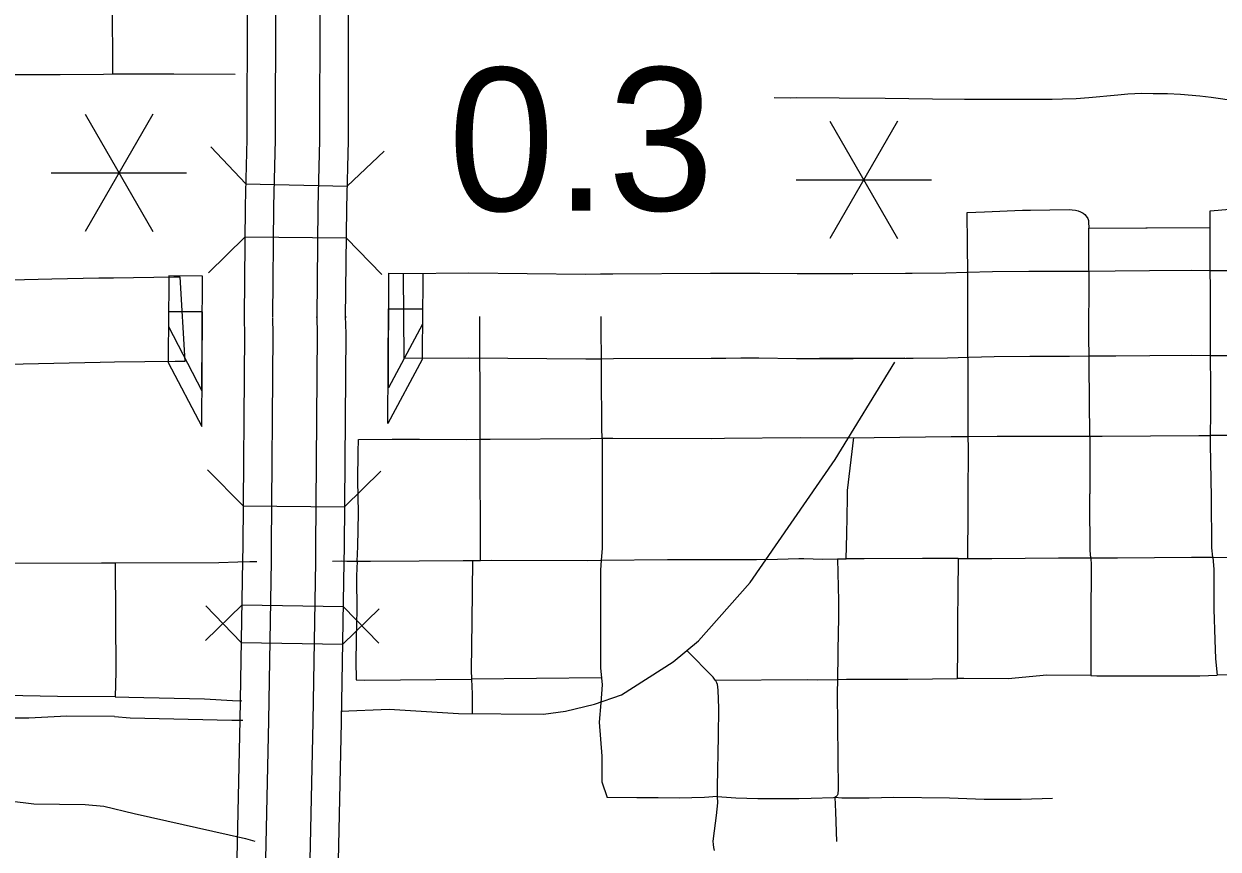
# Model space of a CAD drawing. Extents: x -19 to 366, y -4 to 359.
# Drawn here: x 155.59 to 156.258, y 191.745 to 192.207 of the extents above; entities that cross this region are included whole.
import ezdxf

# ---------------------------------------------------------------- set-up
doc = ezdxf.new("R2010")
doc.units = 0
for name, color, linetype in [('R_Border Prem', 7, 'Continuous'), ('R_Contour Annot', 7, 'Continuous'), ('R_Draft', 7, 'Continuous'), ('R_Exist Surface Annot', 7, 'Continuous'), ('R_Striping', 7, 'Continuous'), ('R_Water', 7, 'Continuous'), ('R_Xsect Slope', 7, 'Continuous'), ('Sheet Fence', 7, 'Continuous'), ('T_Vehicle Path Lt Minor', 7, 'Continuous')]:
    doc.layers.add(name, color=color, linetype=linetype)

msp = doc.modelspace()

# ---------------------------------------------------------------- linework, layer by layer
at = {"layer": 'R_Border Prem'}
msp.add_lwpolyline([(155.41341, 191.79886), (155.47122, 191.78952), (155.51657, 191.78037), (155.59544, 191.77073), (155.62404, 191.77038), (155.63466, 191.76932), (155.65155, 191.76527), (155.71379, 191.75132), (155.71902, 191.74984)], dxfattribs=at)
at = {"layer": 'R_Contour Annot'}
msp.add_line((156.08291, 192.02013), (156.03502, 192.01996), dxfattribs=at)
at = {"layer": 'R_Draft'}
for p, q in [((155.63997, 192.06517), (155.67378, 192.06562)), ((155.9125, 192.06716), (155.9125, 192.06716)), ((155.9823, 192.06756), (155.98229, 192.06756)), ((156.0017, 192.0676), (156.00145, 192.0676)), ((156.08313, 192.06748), (156.05358, 192.06729)), ((156.05358, 192.06729), (156.05376, 192.06729)), ((156.08313, 192.06748), (156.08313, 192.06748)), ((156.11751, 192.06803), (156.11751, 192.06803)), ((156.1522, 192.06866), (156.15218, 192.06866)), ((156.18575, 192.06873), (156.18574, 192.06873)), ((156.21968, 192.06896), (156.21968, 192.06896)), ((156.25404, 192.06906), (156.25406, 192.06906)), ((155.6744, 192.01828), (155.6406, 192.01783)), ((155.67988, 192.01835), (155.6744, 192.01828)), ((156.0539, 192.01994), (156.08345, 192.02014))]:
    msp.add_line(p, q, dxfattribs=at)
for points in [[(156.25406, 192.06906), (156.24309, 192.06913), (156.21968, 192.06896)], [(155.57434, 192.0647), (155.58245, 192.06396), (155.60546, 192.06448)], [(155.60546, 192.06448), (155.63174, 192.06507), (155.63997, 192.06517)], [(155.67378, 192.06562), (155.67718, 192.06566), (155.67988, 192.01835)], [(155.9125, 192.06716), (155.90421, 192.06705), (155.83891, 192.0677), (155.80208, 192.06743), (155.80242, 192.02008)], [(155.98229, 192.06756), (155.97409, 192.0675), (155.91936, 192.06725), (155.9125, 192.06716)], [(156.00145, 192.0676), (155.99089, 192.06763), (155.9823, 192.06756)], [(156.05376, 192.06729), (156.0225, 192.06732), (156.0017, 192.0676)], [(156.11751, 192.06803), (156.10581, 192.06774), (156.08704, 192.06751), (156.08313, 192.06748)], [(156.15218, 192.06866), (156.13188, 192.0684), (156.11751, 192.06803)], [(156.18574, 192.06873), (156.17484, 192.06866), (156.15315, 192.06867), (156.1522, 192.06866)], [(156.21968, 192.06896), (156.20054, 192.06882), (156.18575, 192.06873)], [(156.32107, 192.06895), (156.31407, 192.06901), (156.2626, 192.06901), (156.25404, 192.06906)], [(155.60652, 192.01714), (155.58082, 192.01656), (155.57003, 192.01755)], [(155.6406, 192.01783), (155.63259, 192.01773), (155.60652, 192.01714)], [(155.80242, 192.02008), (155.83884, 192.02035), (155.9043, 192.01969), (155.91315, 192.01982)], [(155.91315, 192.01982), (155.91979, 192.01991), (155.97437, 192.02016), (155.98264, 192.02022)], [(155.98264, 192.02022), (155.991, 192.02028), (156.00107, 192.02025)], [(156.00107, 192.02025), (156.02216, 192.01997), (156.0539, 192.01994)], [(156.08345, 192.02014), (156.08749, 192.02016), (156.1067, 192.02039), (156.11872, 192.0207)], [(156.11872, 192.0207), (156.13279, 192.02106), (156.15277, 192.02132)], [(156.15277, 192.02132), (156.15342, 192.02132), (156.17498, 192.02131), (156.18605, 192.02138)], [(156.18605, 192.02138), (156.20086, 192.02147), (156.22002, 192.02161)], [(156.22002, 192.02161), (156.24312, 192.02178), (156.25377, 192.02171)], [(156.25377, 192.02171), (156.26246, 192.02166), (156.31387, 192.02167), (156.32066, 192.02161)]]:
    msp.add_lwpolyline(points, dxfattribs=at)
at = {"layer": 'R_Exist Surface Annot'}
for p, q in [((155.71309, 192.04321), (155.7131, 192.04224)), ((155.75381, 192.04283), (155.75381, 192.04324)), ((155.7699, 192.04364), (155.76991, 192.04268)), ((155.71077, 191.81759), (155.71077, 191.81773)), ((155.75148, 191.81691), (155.75148, 191.81685))]:
    msp.add_line(p, q, dxfattribs=at)
for points in [[(155.71526, 192.31549), (155.71519, 192.30331), (155.7152, 192.30304), (155.71503, 192.256), (155.71494, 192.2439), (155.71475, 192.21698), (155.71461, 192.14273), (155.71367, 192.10534), (155.71309, 192.04321)], [(155.72919, 192.04306), (155.72977, 192.10506), (155.73071, 192.14251), (155.73085, 192.21691), (155.73104, 192.24379), (155.73113, 192.25591), (155.73129, 192.30325), (155.73129, 192.3035), (155.73136, 192.31539)], [(155.75598, 192.31523), (155.75591, 192.30379), (155.75592, 192.30357), (155.75575, 192.25578), (155.75566, 192.24361), (155.75547, 192.2168), (155.75533, 192.14218), (155.75439, 192.10464), (155.75381, 192.04283)], [(155.76991, 192.04268), (155.77048, 192.10436), (155.77143, 192.14196), (155.77157, 192.21673), (155.77176, 192.2435), (155.77185, 192.25569), (155.77202, 192.30378), (155.77201, 192.30398), (155.77208, 192.31513)], [(155.72686, 191.81732), (155.72834, 191.90658), (155.72845, 191.91485), (155.72941, 192.03366), (155.72919, 192.04264)], [(155.75381, 192.04324), (155.75404, 192.03386), (155.75307, 191.91459), (155.75296, 191.90622), (155.75148, 191.81691)], [(155.76758, 191.81665), (155.76906, 191.90598), (155.76917, 191.91442), (155.77014, 192.03399), (155.7699, 192.04364)], [(155.7131, 192.04224), (155.71331, 192.03352), (155.71235, 191.91502), (155.71224, 191.90682), (155.71077, 191.81759)], [(155.71077, 191.81773), (155.70237, 191.43)], [(155.71847, 191.42965), (155.72686, 191.81738)], [(155.75148, 191.81685), (155.74308, 191.42911)], [(155.75918, 191.42877), (155.76757, 191.8165)]]:
    msp.add_lwpolyline(points, dxfattribs=at)
at = {"layer": 'R_Striping'}
for points in [[(155.6397, 192.1792), (155.63966, 192.18616), (155.6393, 192.24077), (155.63925, 192.24723)], [(155.57157, 192.17889), (155.60089, 192.17892), (155.60515, 192.17894)], [(155.60515, 192.17894), (155.61019, 192.17896), (155.63432, 192.17917), (155.6397, 192.1792)], [(155.6397, 192.1792), (155.66823, 192.17935), (155.67373, 192.17931)], [(155.67373, 192.17931), (155.70808, 192.17905)], [(156.00974, 192.16597), (156.01868, 192.16591), (156.0222, 192.16598), (156.04606, 192.16577), (156.07186, 192.16561), (156.09825, 192.1653), (156.11625, 192.16519), (156.13816, 192.16516), (156.15083, 192.16514), (156.16539, 192.1652), (156.17101, 192.16527), (156.17879, 192.16557), (156.1859, 192.16601), (156.20213, 192.16756), (156.20766, 192.16806), (156.21553, 192.16854), (156.22183, 192.16834), (156.22984, 192.16821), (156.23714, 192.16797), (156.24795, 192.16693), (156.25432, 192.16615), (156.26845, 192.1642)], [(156.11775, 192.10164), (156.12735, 192.10214), (156.14878, 192.10294), (156.15319, 192.103)], [(156.15319, 192.103), (156.1748, 192.10329), (156.17658, 192.10321), (156.17829, 192.10302), (156.17982, 192.10263), (156.18123, 192.10208), (156.18268, 192.10128), (156.18353, 192.10057), (156.18431, 192.09957), (156.18518, 192.09828), (156.18561, 192.09729), (156.18571, 192.09642), (156.18574, 192.09298)], [(156.25366, 192.0933), (156.25367, 192.09932), (156.25381, 192.10258), (156.26467, 192.10363), (156.27584, 192.10384), (156.292, 192.10369), (156.31135, 192.1035), (156.32089, 192.10287)], [(156.11811, 192.04437), (156.11807, 192.0671), (156.11794, 192.08418), (156.11775, 192.10164)], [(156.18574, 192.09298), (156.21774, 192.09313), (156.21842, 192.09313)], [(156.1859, 192.04506), (156.18592, 192.05148), (156.18578, 192.08687), (156.18574, 192.09298)], [(156.21842, 192.09313), (156.25366, 192.0933)], [(156.25391, 192.04539), (156.25386, 192.05079), (156.25369, 192.07788), (156.25364, 192.09009), (156.25366, 192.0933)], [(155.84527, 191.97475), (155.84526, 191.98171), (155.84506, 192.04351)], [(155.91337, 191.97529), (155.91335, 191.98085), (155.91282, 192.04349)], [(156.11834, 191.97636), (156.11827, 191.98366), (156.11828, 192.00627), (156.11812, 192.0338), (156.11811, 192.04437)], [(156.18631, 191.97654), (156.18587, 192.03646), (156.1859, 192.04506)], [(156.25394, 191.9769), (156.25419, 191.98921), (156.25399, 192.037), (156.25391, 192.04539)], [(155.76723, 191.82263), (155.7942, 191.82378), (155.83312, 191.8213), (155.8807, 191.82091), (155.89288, 191.82259), (155.90918, 191.82653), (155.92436, 191.83178), (155.95321, 191.85015), (155.96745, 191.86196), (155.99624, 191.89454), (156.04387, 191.96344), (156.07716, 192.01798)], [(155.98193, 191.97533), (156.02436, 191.97582), (156.05128, 191.97558)], [(156.05071, 191.94216), (156.0508, 191.94607), (156.05424, 191.97566)], [(156.05131, 191.97563), (156.10875, 191.97633), (156.11834, 191.97636)], [(156.11831, 191.94254), (156.1184, 191.96971), (156.11834, 191.97636)], [(156.11834, 191.97636), (156.13457, 191.97642), (156.1757, 191.9765), (156.18631, 191.97654)], [(156.18631, 191.97654), (156.19334, 191.97657), (156.24731, 191.9769), (156.25394, 191.9769)], [(156.18631, 191.97654), (156.18634, 191.97389), (156.18641, 191.94719), (156.18643, 191.94413)], [(156.25513, 191.90876), (156.25459, 191.91408), (156.25443, 191.94238), (156.25385, 191.97195), (156.25394, 191.9769)], [(156.32137, 191.97686), (156.31064, 191.9769), (156.25394, 191.9769)], [(155.77633, 191.90655), (155.77666, 191.91472), (155.77709, 191.93365), (155.77681, 191.95176), (155.77697, 191.96749), (155.77714, 191.9746)], [(155.77714, 191.9746), (155.79591, 191.97488), (155.81131, 191.9748)], [(155.81131, 191.9748), (155.83774, 191.97467), (155.84527, 191.97475)], [(155.84527, 191.97475), (155.85081, 191.97481), (155.90684, 191.97522), (155.91337, 191.97529)], [(155.84531, 191.90697), (155.84527, 191.97475)], [(155.91337, 191.97529), (155.91342, 191.9136), (155.91297, 191.90705)], [(155.91337, 191.97529), (155.91941, 191.97535), (155.97462, 191.97524), (155.98193, 191.97533)], [(156.05001, 191.90781), (156.05045, 191.92159), (156.05051, 191.93143), (156.05071, 191.94216)], [(156.11809, 191.90809), (156.1183, 191.93442), (156.11831, 191.94254)], [(156.1869, 191.90841), (156.18666, 191.91243), (156.18645, 191.9395), (156.18643, 191.94413)], [(156.1869, 191.90841), (156.20185, 191.90841), (156.24321, 191.90883), (156.25513, 191.90876)], [(156.25513, 191.90876), (156.25583, 191.90194), (156.25585, 191.8796), (156.25632, 191.86246), (156.25673, 191.85183), (156.25769, 191.84264)], [(156.25513, 191.90876), (156.26671, 191.90868), (156.28701, 191.90864)], [(155.57275, 191.90568), (155.5823, 191.90549), (155.63331, 191.90563), (155.64091, 191.90566)], [(155.64091, 191.90566), (155.69891, 191.90583), (155.70956, 191.90615)], [(155.64091, 191.90566), (155.64127, 191.84456), (155.641, 191.83061)], [(155.70956, 191.90615), (155.7163, 191.90636), (155.72017, 191.90638)], [(155.76245, 191.9066), (155.76752, 191.90663), (155.7706, 191.9066), (155.77633, 191.90655)], [(155.77633, 191.90655), (155.77601, 191.8983), (155.77612, 191.87793), (155.77601, 191.87285)], [(155.77633, 191.90655), (155.78382, 191.90649), (155.811, 191.90671)], [(155.811, 191.90671), (155.83565, 191.90691), (155.84084, 191.90694)], [(155.84084, 191.90694), (155.84048, 191.87277)], [(155.84084, 191.90694), (155.84531, 191.90697)], [(155.84531, 191.90697), (155.85173, 191.90701), (155.90525, 191.90697), (155.91297, 191.90705)], [(155.91297, 191.90705), (155.91259, 191.90159), (155.9126, 191.84658), (155.91307, 191.84116)], [(155.91297, 191.90705), (155.9501, 191.90744), (155.9739, 191.90744)], [(155.9739, 191.90744), (155.9883, 191.90745), (155.99983, 191.90754)], [(155.99983, 191.90754), (156.01167, 191.90764), (156.02347, 191.90812), (156.02629, 191.90802)], [(156.02629, 191.90802), (156.03675, 191.90774), (156.04513, 191.90778)], [(156.04513, 191.90778), (156.05001, 191.90781)], [(156.04513, 191.90778), (156.04564, 191.8844), (156.04564, 191.87257)], [(156.11269, 191.90808), (156.09275, 191.90804), (156.06009, 191.90786), (156.05001, 191.90781)], [(156.11269, 191.90808), (156.11251, 191.88883), (156.11241, 191.87385)], [(156.11269, 191.90808), (156.11809, 191.90809)], [(156.11809, 191.90809), (156.13156, 191.90811), (156.1689, 191.9084), (156.1869, 191.90841)], [(156.1869, 191.90841), (156.18714, 191.90436), (156.18694, 191.8739)], [(155.77601, 191.87285), (155.77554, 191.85077), (155.77586, 191.84007)], [(155.84048, 191.87277), (155.84021, 191.84558), (155.84041, 191.84051)], [(156.04564, 191.87257), (156.04562, 191.8683), (156.04511, 191.84035)], [(156.11241, 191.87385), (156.11231, 191.85814), (156.11212, 191.84082)], [(156.18694, 191.8739), (156.1869, 191.86665), (156.18688, 191.84248)], [(155.97667, 191.84), (155.97551, 191.84158), (155.96093, 191.85646)], [(156.18688, 191.84248), (156.1623, 191.84266), (156.14062, 191.8406), (156.11579, 191.84085), (156.11212, 191.84082)], [(156.18688, 191.84248), (156.19034, 191.84245), (156.21675, 191.84245), (156.2479, 191.84243), (156.25769, 191.84264)], [(156.32342, 191.84263), (156.30877, 191.84282), (156.26711, 191.84284), (156.25769, 191.84264)], [(155.77586, 191.84007), (155.78055, 191.83997), (155.84041, 191.84051)], [(155.91307, 191.84116), (155.84041, 191.84051)], [(155.84041, 191.84051), (155.8407, 191.83233), (155.84074, 191.82141)], [(155.91307, 191.84116), (155.91337, 191.83741), (155.91264, 191.82724)], [(155.97667, 191.84), (156.02841, 191.8403), (156.03382, 191.84012), (156.04511, 191.84035)], [(155.97667, 191.84), (155.97685, 191.83975), (155.97738, 191.83867), (155.97776, 191.83763), (155.97805, 191.83599), (155.97822, 191.83434), (155.97856, 191.82431), (155.97837, 191.80859), (155.97787, 191.78027), (155.9778, 191.77686), (155.97791, 191.77473)], [(156.04511, 191.84035), (156.04496, 191.8327), (156.04517, 191.81466), (156.04545, 191.77888), (156.04535, 191.77609), (156.04492, 191.77545), (156.04436, 191.7749), (156.04374, 191.77446)], [(156.04511, 191.84035), (156.05015, 191.84045), (156.08449, 191.84056), (156.11212, 191.84082)], [(155.64099, 191.83061), (155.60859, 191.8307), (155.57955, 191.83126), (155.56633, 191.8323)], [(155.64099, 191.83061), (155.64853, 191.83049), (155.69095, 191.8295), (155.70656, 191.82858), (155.71175, 191.82838)], [(155.91264, 191.82724), (155.91187, 191.81635), (155.91331, 191.7974), (155.91325, 191.78294), (155.91628, 191.77431)], [(155.64048, 191.81957), (155.61384, 191.81983), (155.59267, 191.8187), (155.57854, 191.81865)], [(155.64048, 191.81957), (155.64931, 191.81884), (155.70622, 191.81752), (155.71235, 191.81746)], [(155.97791, 191.77473), (155.97075, 191.77424), (155.95655, 191.7738), (155.94485, 191.77408), (155.93293, 191.77408), (155.91628, 191.77431)], [(155.97791, 191.77473), (155.97794, 191.77133), (155.97718, 191.76427), (155.97609, 191.75557), (155.97537, 191.74983), (155.97549, 191.74795), (155.97576, 191.74623), (155.97616, 191.74453)], [(155.97791, 191.77473), (155.98823, 191.7741), (156.00061, 191.77378), (156.00894, 191.77378), (156.02344, 191.77363), (156.0304, 191.77382), (156.04301, 191.77417), (156.04374, 191.77446)], [(156.04374, 191.77446), (156.04413, 191.76622), (156.04457, 191.74971)], [(156.04374, 191.77446), (156.04766, 191.77405), (156.06286, 191.77409), (156.07671, 191.77441), (156.10793, 191.77411), (156.12733, 191.77332), (156.13377, 191.77324), (156.14798, 191.77341), (156.16558, 191.77388)]]:
    msp.add_lwpolyline(points, dxfattribs=at)
at = {"layer": 'R_Water'}
for p, q in [((155.71398, 192.11777), (155.6944, 192.13835)), ((155.77078, 192.11634), (155.79137, 192.13592)), ((155.71398, 192.11777), (155.77078, 192.11634)), ((155.71351, 192.0878), (155.69323, 192.0679)), ((155.77032, 192.08727), (155.71351, 192.0878)), ((155.77032, 192.08727), (155.79022, 192.06699)), ((155.71253, 191.93744), (155.69261, 191.95769)), ((155.76935, 191.93698), (155.7896, 191.9569)), ((155.71253, 191.93744), (155.76935, 191.93698)), ((155.71183, 191.88193), (155.69141, 191.86218)), ((155.76864, 191.88099), (155.71183, 191.88193)), ((155.71149, 191.86109), (155.69173, 191.88151)), ((155.7683, 191.86015), (155.78872, 191.8799)), ((155.76864, 191.88099), (155.7884, 191.86057)), ((155.71149, 191.86109), (155.7683, 191.86015))]:
    msp.add_line(p, q, dxfattribs=at)
at = {"layer": 'R_Xsect Slope'}
for p, q in [((155.67088, 192.0662), (155.67072, 192.03779)), ((155.68981, 192.06609), (155.67088, 192.0662)), ((155.68946, 192.00189), (155.68981, 192.06609)), ((155.79383, 192.0035), (155.79416, 192.06771)), ((155.79416, 192.06771), (155.8131, 192.06761)), ((155.8131, 192.06761), (155.81295, 192.0392)), ((155.67076, 192.04617), (155.67061, 192.01776)), ((155.6897, 192.04607), (155.67076, 192.04617)), ((155.68935, 191.98186), (155.6897, 192.04607)), ((155.79355, 191.98364), (155.79388, 192.04785)), ((155.79388, 192.04785), (155.81282, 192.04775)), ((155.81282, 192.04775), (155.81267, 192.01934)), ((155.67072, 192.03779), (155.68946, 192.00189)), ((155.81295, 192.0392), (155.79383, 192.0035)), ((155.67061, 192.01776), (155.68935, 191.98186)), ((155.81267, 192.01934), (155.79355, 191.98364))]:
    msp.add_line(p, q, dxfattribs=at)
at = {"layer": 'Sheet Fence'}
for points in [[(156.50946, 189.3937), (156.44759, 191.65634), (156.2114, 200.27623), (155.97446, 208.89626), (155.73678, 217.51643), (155.49836, 226.13674), (155.2592, 234.75719), (155.01929, 243.37778), (154.77865, 251.9985), (154.53727, 260.61937), (154.29515, 269.24038), (154.0523, 277.86152), (153.80871, 286.48281), (153.56438, 295.10424), (153.31933, 303.72581), (153.07354, 312.34752), (152.82702, 320.96938), (152.57978, 329.59137), (152.3318, 338.21351), (152.0831, 346.83579)], [(0, 189.51617), (7.11214, 189.52059), (14.22427, 189.53386), (21.33637, 189.55597), (28.44845, 189.58693), (35.56048, 189.62672), (42.67245, 189.67537), (49.78436, 189.73285), (56.89619, 189.79918), (64.00793, 189.87436), (71.11958, 189.95838), (78.23111, 190.05124), (85.34253, 190.15294), (92.45381, 190.26349), (99.56495, 190.38288), (106.67593, 190.51112), (113.78675, 190.6482), (120.89739, 190.79412), (128.00785, 190.94888), (135.11811, 191.11248), (142.22816, 191.28493), (149.33799, 191.46621), (156.44759, 191.65634), (163.55694, 191.85531), (170.66605, 192.06312), (177.77489, 192.27977), (184.88345, 192.50526), (191.99173, 192.73959), (199.09971, 192.98276), (206.20739, 193.23477), (213.31474, 193.49561), (220.42177, 193.7653), (227.52845, 194.04382), (234.63479, 194.33118), (241.74076, 194.62738), (248.84635, 194.93241), (255.95157, 195.24628), (263.05638, 195.56898), (270.16079, 195.90052), (277.26478, 196.24089), (284.36834, 196.5901), (291.47147, 196.94814), (298.57414, 197.31501), (305.67635, 197.69072), (312.77809, 198.07525), (319.87934, 198.46862), (326.9801, 198.87082), (334.08035, 199.28185), (341.18009, 199.7017)]]:
    msp.add_spline(points, degree=3, dxfattribs=at)
at = {"layer": 'T_Vehicle Path Lt Minor'}
for p, q in [((155.66198, 192.15671), (155.6241, 192.09111)), ((155.6241, 192.15671), (155.66198, 192.09111)), ((156.07878, 192.15272), (156.0409, 192.08711)), ((156.0409, 192.15272), (156.07878, 192.08711)), ((155.60516, 192.12391), (155.68092, 192.12391)), ((156.02197, 192.11991), (156.09772, 192.11991))]:
    msp.add_line(p, q, dxfattribs=at)

# ---------------------------------------------------------------- texts
msp.add_text('0.3', height=0.08, rotation=0.10394, dxfattribs=at).set_placement((155.82737, 192.10259))

doc.saveas('drawing.dxf')
